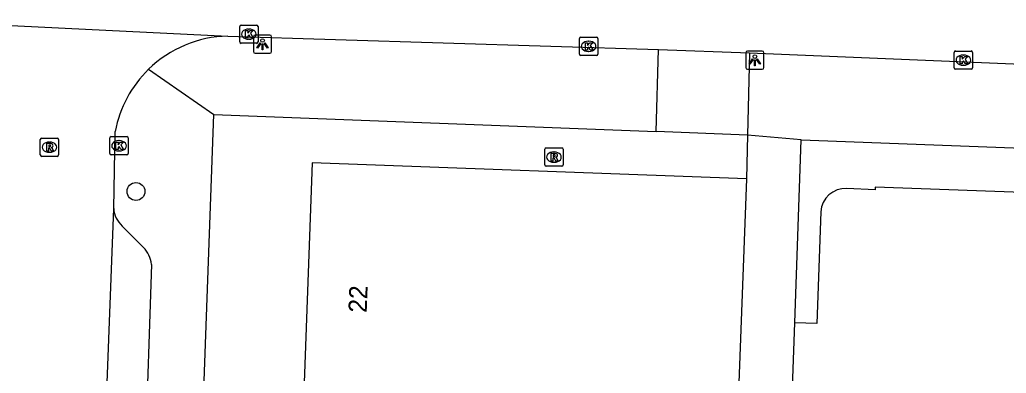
# Model space of a CAD drawing. Extents: x 161355 to 162026, y 386504 to 387459.
# Drawn here: x 161842 to 161895.9, y 387385.9 to 387405.2 of the extents above; entities that cross this region are included whole.
import ezdxf

# ---------------------------------------------------------------- set-up
doc = ezdxf.new("R2010")
doc.units = 0
for name, color, linetype in [('IMGEO_Boom', 7, 'Continuous'), ('IMGEO_Kolk', 7, 'Continuous'), ('IMGEO_Lichtpunt', 7, 'Continuous'), ('IMGEO_Pand', 7, 'Continuous'), ('IMGEO_Pand_nummerreeks', 7, 'Continuous'), ('IMGEO_Rijbaan_lokaal_open', 7, 'Continuous'), ('IMGEO_Rioolput', 7, 'Continuous'), ('IMGEO_Voetpad_open', 7, 'Continuous')]:
    doc.layers.add(name, color=color, linetype=linetype)

msp = doc.modelspace()

# ---------------------------------------------------------------- linework, layer by layer
at = {"layer": 'IMGEO_Boom'}
msp.add_circle((161848.329, 387395.836), 0.489, dxfattribs=at)
at = {"layer": 'IMGEO_Kolk'}
for p, q in [((161854.004, 387404.014), (161854.004, 387404.866)), ((161854.079, 387404.94), (161854.931, 387404.94)), ((161854.492, 387404.72), (161854.517, 387404.72)), ((161855.005, 387404.866), (161855.005, 387404.014)), ((161854.515, 387404.16), (161854.49, 387404.16)), ((161872.592, 387403.347), (161872.592, 387404.199)), ((161872.667, 387404.273), (161873.519, 387404.273)), ((161873.593, 387404.199), (161873.593, 387403.347)), ((161854.931, 387403.94), (161854.079, 387403.94)), ((161873.08, 387404.053), (161873.105, 387404.053)), ((161873.519, 387403.273), (161872.667, 387403.273)), ((161873.103, 387403.493), (161873.078, 387403.493)), ((161893.091, 387402.594), (161893.091, 387403.446)), ((161893.166, 387403.52), (161894.018, 387403.52)), ((161893.579, 387403.3), (161893.604, 387403.3)), ((161894.092, 387403.446), (161894.092, 387402.594)), ((161894.018, 387402.52), (161893.166, 387402.52)), ((161893.602, 387402.74), (161893.577, 387402.74)), ((161846.903, 387397.909), (161846.903, 387398.761)), ((161846.978, 387398.835), (161847.83, 387398.835)), ((161847.904, 387398.761), (161847.904, 387397.909)), ((161847.391, 387398.615), (161847.416, 387398.615)), ((161847.83, 387397.835), (161846.978, 387397.835)), ((161847.414, 387398.055), (161847.389, 387398.055))]:
    msp.add_line(p, q, dxfattribs=at)
for points in [[(161854.004, 387404.014), (161854.004, 387404.866)], [(161854.079, 387404.94), (161854.931, 387404.94)], [(161855.005, 387404.866), (161855.005, 387404.014)], [(161854.325, 387404.64), (161854.448, 387404.64), (161854.448, 387404.489), (161854.578, 387404.64), (161854.742, 387404.64), (161854.596, 387404.489), (161854.749, 387404.24), (161854.597, 387404.24), (161854.512, 387404.404), (161854.448, 387404.337), (161854.448, 387404.24), (161854.325, 387404.24), (161854.325, 387404.64)], [(161872.592, 387403.347), (161872.592, 387404.199)], [(161872.667, 387404.273), (161873.519, 387404.273)], [(161873.593, 387404.199), (161873.593, 387403.347)], [(161854.931, 387403.94), (161854.079, 387403.94)], [(161872.913, 387403.973), (161873.036, 387403.973), (161873.036, 387403.822), (161873.166, 387403.973), (161873.33, 387403.973), (161873.184, 387403.822), (161873.337, 387403.573), (161873.185, 387403.573), (161873.1, 387403.737), (161873.036, 387403.67), (161873.036, 387403.573), (161872.913, 387403.573), (161872.913, 387403.973)], [(161873.519, 387403.273), (161872.667, 387403.273)], [(161893.091, 387402.594), (161893.091, 387403.446)], [(161893.166, 387403.52), (161894.018, 387403.52)], [(161893.412, 387403.22), (161893.535, 387403.22), (161893.535, 387403.069), (161893.665, 387403.22), (161893.829, 387403.22), (161893.683, 387403.069), (161893.836, 387402.82), (161893.684, 387402.82), (161893.599, 387402.984), (161893.535, 387402.917), (161893.535, 387402.82), (161893.412, 387402.82), (161893.412, 387403.22)], [(161894.092, 387403.446), (161894.092, 387402.594)], [(161894.018, 387402.52), (161893.166, 387402.52)], [(161846.903, 387397.909), (161846.903, 387398.761)], [(161846.978, 387398.835), (161847.83, 387398.835)], [(161847.904, 387398.761), (161847.904, 387397.909)], [(161847.224, 387398.535), (161847.347, 387398.535), (161847.347, 387398.384), (161847.477, 387398.535), (161847.641, 387398.535), (161847.495, 387398.384), (161847.648, 387398.135), (161847.496, 387398.135), (161847.411, 387398.299), (161847.347, 387398.232), (161847.347, 387398.135), (161847.224, 387398.135), (161847.224, 387398.535)], [(161847.83, 387397.835), (161846.978, 387397.835)]]:
    msp.add_lwpolyline(points, dxfattribs=at)
for centre, start, end in [((161854.081, 387404.864), 91.552, 178.448), ((161854.081, 387404.864), 91.552, 178.448), ((161854.929, 387404.864), 1.552, 88.448), ((161854.929, 387404.864), 1.552, 88.448), ((161872.669, 387404.197), 91.552, 178.448), ((161872.669, 387404.197), 91.552, 178.448), ((161873.517, 387404.197), 1.552, 88.448), ((161873.517, 387404.197), 1.552, 88.448), ((161854.081, 387404.016), 181.552, 268.448), ((161854.081, 387404.016), 181.552, 268.448), ((161854.929, 387404.016), 271.552, 358.448), ((161854.929, 387404.016), 271.552, 358.448), ((161872.669, 387403.349), 181.552, 268.448), ((161872.669, 387403.349), 181.552, 268.448), ((161873.517, 387403.349), 271.552, 358.448), ((161873.517, 387403.349), 271.552, 358.448), ((161893.168, 387403.444), 91.552, 178.448), ((161893.168, 387403.444), 91.552, 178.448), ((161894.016, 387403.444), 1.552, 88.448), ((161894.016, 387403.444), 1.552, 88.448), ((161893.168, 387402.596), 181.552, 268.448), ((161893.168, 387402.596), 181.552, 268.448), ((161894.016, 387402.596), 271.552, 358.448), ((161894.016, 387402.596), 271.552, 358.448), ((161846.98, 387398.759), 91.552, 178.448), ((161846.98, 387398.759), 91.552, 178.448), ((161847.828, 387398.759), 1.552, 88.448), ((161847.828, 387398.759), 1.552, 88.448), ((161846.98, 387397.911), 181.552, 268.448), ((161846.98, 387397.911), 181.552, 268.448), ((161847.828, 387397.911), 271.552, 358.448), ((161847.828, 387397.911), 271.552, 358.448)]:
    msp.add_arc(centre, 0.0765, start, end, dxfattribs=at)
for centre, major_axis, ratio, start_param, end_param in [((161854.491, 387404.44), (-0.387, 0.002), 0.722429, 4.712389, 7.853982), ((161854.516, 387404.44), (-0.39, 0.002), 0.717154, 1.570796, 4.712389), ((161873.079, 387403.773), (-0.387, 0.002), 0.722429, 4.712389, 7.853982), ((161873.104, 387403.773), (-0.39, 0.002), 0.717154, 1.570796, 4.712389), ((161893.578, 387403.02), (-0.387, 0.002), 0.722429, 4.712389, 7.853982), ((161893.603, 387403.02), (-0.39, 0.002), 0.717154, 1.570796, 4.712389), ((161847.39, 387398.335), (-0.387, 0.002), 0.722429, 4.712389, 7.853982), ((161847.415, 387398.335), (-0.39, 0.002), 0.717154, 1.570796, 4.712389)]:
    msp.add_ellipse(centre, major_axis=major_axis, ratio=ratio, start_param=start_param, end_param=end_param, dxfattribs=at)
at = {"layer": 'IMGEO_Lichtpunt'}
for p, q in [((161854.754, 387404.296), (161854.754, 387403.489)), ((161854.754, 387404.296), (161854.754, 387403.489)), ((161855.656, 387404.391), (161854.848, 387404.391)), ((161855.656, 387404.391), (161854.848, 387404.391)), ((161855.75, 387403.489), (161855.75, 387404.296)), ((161855.75, 387403.489), (161855.75, 387404.296)), ((161854.848, 387403.395), (161855.656, 387403.395)), ((161854.848, 387403.395), (161855.656, 387403.395)), ((161881.688, 387403.42), (161881.688, 387402.613)), ((161881.688, 387403.42), (161881.688, 387402.613)), ((161882.59, 387403.515), (161881.782, 387403.515)), ((161882.59, 387403.515), (161881.782, 387403.515)), ((161882.684, 387402.613), (161882.684, 387403.42)), ((161882.684, 387402.613), (161882.684, 387403.42)), ((161881.782, 387402.519), (161882.59, 387402.519)), ((161881.782, 387402.519), (161882.59, 387402.519))]:
    msp.add_line(p, q, dxfattribs=at)
for points in [[(161855.128, 387403.96), (161855.167, 387403.932), (161854.979, 387403.67), (161854.941, 387403.697), (161855.128, 387403.96)], [(161855.23, 387403.912), (161855.277, 387403.912), (161855.277, 387403.59), (161855.23, 387403.59), (161855.23, 387403.912)], [(161855.34, 387403.932), (161855.378, 387403.959), (161855.565, 387403.697), (161855.526, 387403.669), (161855.34, 387403.932)], [(161882.062, 387403.084), (161882.101, 387403.056), (161881.913, 387402.794), (161881.875, 387402.821), (161882.062, 387403.084)], [(161882.274, 387403.056), (161882.312, 387403.083), (161882.499, 387402.821), (161882.46, 387402.793), (161882.274, 387403.056)], [(161882.164, 387403.036), (161882.211, 387403.036), (161882.211, 387402.714), (161882.164, 387402.714), (161882.164, 387403.036)]]:
    msp.add_lwpolyline(points, dxfattribs=at)
for centre in [(161855.253, 387404.094), (161882.187, 387403.218)]:
    msp.add_circle(centre, 0.0994, dxfattribs=at)
for centre, start, end in [((161854.848, 387404.296), 90, 180), ((161854.848, 387404.296), 90, 180), ((161855.656, 387404.296), 0, 90), ((161855.656, 387404.296), 0, 90), ((161854.848, 387403.489), 180, 270), ((161854.848, 387403.489), 180, 270), ((161855.656, 387403.489), 270, 0), ((161855.656, 387403.489), 270, 360), ((161881.782, 387403.42), 90, 180), ((161881.782, 387403.42), 90, 180), ((161882.59, 387403.42), 0, 90), ((161882.59, 387403.42), 0, 90), ((161881.782, 387402.613), 180, 270), ((161881.782, 387402.613), 180, 270), ((161882.59, 387402.613), 270, 0), ((161882.59, 387402.613), 270, 360)]:
    msp.add_arc(centre, 0.0946, start, end, dxfattribs=at)
at = {"layer": 'IMGEO_Pand'}
for points in [[(161881.733, 387396.518), (161857.976, 387397.409), (161857.431, 387382.866)], [(161881.733, 387396.518), (161881.188, 387381.974)], [(161917.223, 387386.839), (161916.167, 387386.877), (161916.464, 387395.068), (161888.775, 387396.074), (161888.77, 387395.93), (161887.214, 387395.999)], [(161885.798, 387394.718), (161885.577, 387388.612), (161884.38, 387388.656)], [(161898.743, 387358.271), (161883.297, 387358.832), (161884.38, 387388.656)]]:
    msp.add_lwpolyline(points, dxfattribs=at)
msp.add_arc((161887.147, 387394.65), 1.35, 87.1373, 177.1315, dxfattribs=at)
at = {"layer": 'IMGEO_Rijbaan_lokaal_open'}
for points in [[(161835.17, 387405.231), (161853.346, 387404.335)], [(161853.346, 387404.335), (161876.92, 387403.602)], [(161876.92, 387403.602), (161881.885, 387403.416)], [(161881.885, 387403.416), (161927.838, 387401.499)], [(161847.109, 387394.906), (161847.188, 387399.12)], [(161845.448, 387351.064), (161847.109, 387394.906)]]:
    msp.add_lwpolyline(points, dxfattribs=at)
for centre, radius, start, end in [((161853.492, 387397.918), 6.419, 91.2991, 134.168), ((161853.486, 387397.924), 6.411, 134.1725, 169.2481)]:
    msp.add_arc(centre, radius, start, end, dxfattribs=at)
at = {"layer": 'IMGEO_Rioolput'}
for p, q in [((161843.17, 387398.757), (161844.022, 387398.757)), ((161843.095, 387397.831), (161843.095, 387398.683)), ((161843.583, 387398.537), (161843.608, 387398.537)), ((161844.096, 387398.683), (161844.096, 387397.831)), ((161870.771, 387398.215), (161871.623, 387398.215)), ((161844.022, 387397.757), (161843.17, 387397.757)), ((161843.606, 387397.977), (161843.581, 387397.977)), ((161870.696, 387397.289), (161870.696, 387398.141)), ((161871.184, 387397.995), (161871.209, 387397.995)), ((161871.697, 387398.141), (161871.697, 387397.289)), ((161871.623, 387397.215), (161870.771, 387397.215)), ((161871.207, 387397.435), (161871.182, 387397.435))]:
    msp.add_line(p, q, dxfattribs=at)
for points in [[(161843.17, 387398.757), (161844.022, 387398.757)], [(161843.095, 387397.831), (161843.095, 387398.683)], [(161843.684, 387398.455), (161843.432, 387398.457), (161843.432, 387398.057)], [(161843.432, 387398.057), (161843.556, 387398.057), (161843.556, 387398.219), (161843.567, 387398.219)], [(161843.61, 387398.376), (161843.556, 387398.376), (161843.556, 387398.295)], [(161843.556, 387398.295), (161843.608, 387398.295)], [(161844.096, 387398.683), (161844.096, 387397.831)], [(161870.771, 387398.215), (161871.623, 387398.215)], [(161844.022, 387397.757), (161843.17, 387397.757)], [(161843.614, 387398.19), (161843.685, 387398.057), (161843.825, 387398.057), (161843.76, 387398.183)], [(161870.696, 387397.289), (161870.696, 387398.141)], [(161871.285, 387397.913), (161871.033, 387397.915), (161871.033, 387397.515)], [(161871.033, 387397.515), (161871.157, 387397.515), (161871.157, 387397.677), (161871.168, 387397.677)], [(161871.211, 387397.834), (161871.157, 387397.834), (161871.157, 387397.753)], [(161871.157, 387397.753), (161871.209, 387397.753)], [(161871.697, 387398.141), (161871.697, 387397.289)], [(161871.623, 387397.215), (161870.771, 387397.215)], [(161871.215, 387397.648), (161871.286, 387397.515), (161871.426, 387397.515), (161871.361, 387397.641)]]:
    msp.add_lwpolyline(points, dxfattribs=at)
for centre, radius, start, end in [((161843.172, 387398.681), 0.0765, 91.552, 178.448), ((161843.172, 387398.681), 0.0765, 91.552, 178.448), ((161844.02, 387398.681), 0.0765, 1.552, 88.448), ((161844.02, 387398.681), 0.0765, 1.552, 88.448), ((161843.566, 387398.166), 0.0533, 26.0293, 88.6989), ((161843.592, 387398.484), 0.19, 274.7715, 282.9687), ((161843.616, 387398.28), 0.0964, 77.0061, 93.1865), ((161843.63, 387398.337), 0.0378, 276.6634, 79.6772), ((161843.683, 387398.345), 0.109, 350.3612, 89.416), ((161843.681, 387398.345), 0.112, 277.5842, 350.9817), ((161843.665, 387398.13), 0.108, 29.5134, 73.7905), ((161870.773, 387398.139), 0.0765, 91.552, 178.448), ((161870.773, 387398.139), 0.0765, 91.552, 178.448), ((161871.621, 387398.139), 0.0765, 1.552, 88.448), ((161871.621, 387398.139), 0.0765, 1.552, 88.448), ((161843.172, 387397.833), 0.0765, 181.552, 268.448), ((161843.172, 387397.833), 0.0765, 181.552, 268.448), ((161844.02, 387397.833), 0.0765, 271.552, 358.448), ((161844.02, 387397.833), 0.0765, 271.552, 358.448), ((161871.167, 387397.624), 0.0533, 26.0293, 88.6989), ((161871.193, 387397.942), 0.19, 274.7715, 282.9687), ((161871.217, 387397.738), 0.0964, 77.0061, 93.1865), ((161871.231, 387397.795), 0.0378, 276.6634, 79.6772), ((161871.284, 387397.803), 0.109, 350.3612, 89.416), ((161871.282, 387397.803), 0.112, 277.5842, 350.9817), ((161871.266, 387397.588), 0.108, 29.5134, 73.7905), ((161870.773, 387397.291), 0.0765, 181.552, 268.448), ((161870.773, 387397.291), 0.0765, 181.552, 268.448), ((161871.621, 387397.291), 0.0765, 271.552, 358.448), ((161871.621, 387397.291), 0.0765, 271.552, 358.448)]:
    msp.add_arc(centre, radius, start, end, dxfattribs=at)
for centre, major_axis, ratio, start_param, end_param in [((161843.582, 387398.257), (-0.387, 0.002), 0.722429, 4.712389, 7.853982), ((161843.607, 387398.257), (-0.39, 0.002), 0.717154, 1.570796, 4.712389), ((161871.183, 387397.715), (-0.387, 0.002), 0.722429, 4.712389, 7.853982), ((161871.208, 387397.715), (-0.39, 0.002), 0.717154, 1.570796, 4.712389)]:
    msp.add_ellipse(centre, major_axis=major_axis, ratio=ratio, start_param=start_param, end_param=end_param, dxfattribs=at)
at = {"layer": 'IMGEO_Voetpad_open'}
for points in [[(161876.778, 387399.116), (161876.92, 387403.602)], [(161881.885, 387403.416), (161881.79, 387398.922)], [(161849.019, 387402.522), (161852.592, 387400.055)], [(161849.797, 387323.17), (161852.592, 387400.055)], [(161852.592, 387400.055), (161876.778, 387399.116)], [(161881.79, 387398.922), (161876.778, 387399.116)], [(161881.79, 387398.922), (161881.733, 387396.518)], [(161884.72, 387398.651), (161881.79, 387398.922)], [(161884.38, 387388.656), (161884.72, 387398.651)], [(161884.72, 387398.651), (161917.616, 387397.423)], [(161847.572, 387393.945), (161848.736, 387392.776)], [(161849.178, 387391.848), (161848.486, 387371.196)]]:
    msp.add_lwpolyline(points, dxfattribs=at)
for centre, radius, start, end in [((161848.601, 387395.033), 1.498, 184.8649, 226.5837), ((161847.651, 387391.69), 1.535, 5.913, 45.0233)]:
    msp.add_arc(centre, radius, start, end, dxfattribs=at)

# ---------------------------------------------------------------- texts
at = {"layer": 'IMGEO_Pand_nummerreeks'}
msp.add_text('22', height=1, rotation=87.8538, dxfattribs=at).set_placement((161860.949, 387389.186))

doc.saveas('drawing.dxf')
